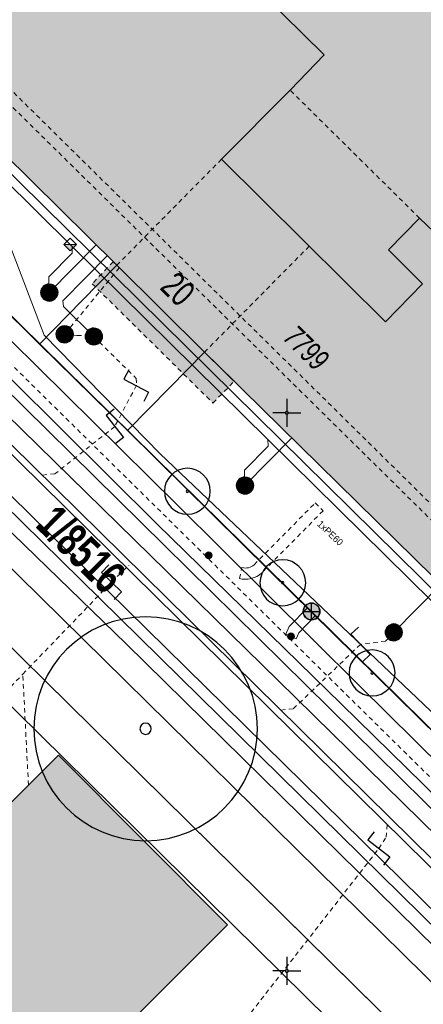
# Model space of a CAD drawing. Header units: metres. Extents: x 2695560 to 2696939, y 1260491 to 1262050.
# Tile 460 of 656: x 2695989 to 2696007, y 1261073 to 1261117. Entities that reach past the tile are written whole.
import ezdxf

# ---------------------------------------------------------------- set-up
doc = ezdxf.new("R2010")
doc.units = ezdxf.units.M
doc.linetypes.add('AUSGEZOGEN', pattern=[0])
doc.linetypes.add('VERDECKT2_S2', pattern=[0.36, 0.2, -0.16])
for name, color, linetype in [('XR$1$AV_Flächen (EO)', 7, 'AUSGEZOGEN'), ('XR$1$AV_Gebäudeflächen (BB)', 7, 'AUSGEZOGEN'), ('XR$1$AV_Gebäudeflächen (EO)', 7, 'AUSGEZOGEN'), ('XR$1$AV_Gebäudeflächen ut.', 7, 'AUSGEZOGEN'), ('XR$1$AV_Grundstück-Nr.', 7, 'AUSGEZOGEN'), ('XR$1$AV_Haus-Nr.', 7, 'AUSGEZOGEN'), ('XR$1$AV_Koordinatennetzpunkte', 7, 'AUSGEZOGEN'), ('XR$1$AV_Linien (BB)', 7, 'AUSGEZOGEN'), ('XR$1$AV_Linien (EO)', 7, 'AUSGEZOGEN'), ('XR$1$AV_Versicherung-Nr.', 7, 'AUSGEZOGEN'), ('XR$1$AW_LK_Schachtdeckel', 24, 'AUSGEZOGEN'), ('XR$1$AW_LK_Zwischenpunkt', 24, 'AUSGEZOGEN'), ('XR$1$EW_LK_Knoten', 1, 'AUSGEZOGEN'), ('XR$1$GR_Baum', 94, 'AUSGEZOGEN'), ('XR$1$Liegenschaftsgrenzen', 7, 'AUSGEZOGEN'), ('XR$1$PFAW', 255, 'AUSGEZOGEN'), ('XR$1$PFEW', 255, 'AUSGEZOGEN'), ('XR$1$RAEW', 8, 'AUSGEZOGEN'), ('XR$1$RP_Abstandslinie', 7, 'AUSGEZOGEN')]:
    doc.layers.add(name, color=color, linetype=linetype)
for name, color, linetype, lineweight in [('XR$2$ABW-Linie-R-genau', 4, 'AUSGEZOGEN', 18), ('XR$2$ABW-Linie-R-ungenau', 4, 'VERDECKT2_S2', 18), ('XR$2$ABW-LinieFlaeche-R-genau', 4, 'AUSGEZOGEN', 18), ('XR$2$ABW-Punkt', 6, 'AUSGEZOGEN', 18), ('XR$2$ELE-Flaeche-oberirdisch', 1, 'AUSGEZOGEN', 18), ('XR$2$ELE-Linie-ungenau', 1, 'VERDECKT2_S2', 18), ('XR$2$ELE-LinieFlaeche-genau', 1, 'AUSGEZOGEN', 18), ('XR$2$ELE-LinieFlaeche-ungenau', 1, 'VERDECKT2_S2', 18), ('XR$2$GAS-Linie-genau', 12, 'AUSGEZOGEN', 18), ('XR$2$KOM-Linie-U-genau', 91, 'AUSGEZOGEN', 18), ('XR$2$WAS-Linie-genau', 5, 'AUSGEZOGEN', 18), ('XR$2$WAS-LinieFlaeche-genau', 5, 'AUSGEZOGEN', 18), ('XR$2$WEI-Text', 59, 'AUSGEZOGEN', 18)]:
    doc.layers.add(name, color=color, linetype=linetype, lineweight=lineweight)
doc.styles.add('ARIAL', font='arial.ttf')
doc.styles.add('TXT', font='txt')

# ---------------------------------------------------------------- blocks, each defined once
blk = doc.blocks.new('COMPLEXOBJECT_658')
at = {"layer": 'XR$1$AV_Linien (BB)', "color": 7, "linetype": 'AUSGEZOGEN', "transparency": 33554687}
blk.add_lwpolyline([(5992.857, 11099.199), (5999.24, 11092.91), (6013.5, 11078.89), (6030.83, 11061.83)], dxfattribs=at)
blk.add_arc((6034.046, 11065.11), 4.593, 225.569, 256.9709, dxfattribs=at)
blk = doc.blocks.new('BAV2041')
at = {"color": 7, "transparency": 33554687}
for p, q in [((0, 0.5), (0, 0.05)), ((-0.05, 0), (-0.5, 0)), ((0.05, 0), (0.5, 0)), ((0, -0.05), (0, -0.5))]:
    blk.add_line(p, q, dxfattribs=at)
blk.add_circle((0, 0), 0.05, dxfattribs=at)
for start, end in [(90, 270), (270, 90)]:
    blk.add_arc((0, 0), 0.05, start, end, dxfattribs=at)
blk = doc.blocks.new('WBGR1')
at = {"color": 94, "transparency": 33554687}
for radius, start, end in [(1, 90, 270), (1, 270, 90), (0.05, 90, 270), (0.05, 270, 90)]:
    blk.add_arc((0, 0), radius, start, end, dxfattribs=at)
blk = doc.blocks.new('BAW2093')
at = {"transparency": 33554687}
blk.add_lwpolyline([(-0.375, -0.5), (0, -0.5), (0, 0.5), (0.375, 0.5)], dxfattribs=at)
blk = doc.blocks.new('BAW2088')
at = {"layer": 'XR$1$PFAW', "transparency": 33554687}
blk.add_hatch(color=253, dxfattribs=at).paths.add_polyline_path([(0.51, 0), (0.5, 0.101), (0.47, 0.197), (0.421, 0.286), (0.355, 0.362), (0.275, 0.424), (0.184, 0.469), (0.086, 0.494), (-0.015, 0.499), (-0.115, 0.484), (-0.21, 0.449), (-0.296, 0.395), (-0.369, 0.326), (-0.427, 0.243), (-0.467, 0.15), (-0.487, 0.051), (-0.487, -0.051), (-0.467, -0.15), (-0.427, -0.243), (-0.369, -0.326), (-0.296, -0.395), (-0.21, -0.449), (-0.115, -0.484), (-0.015, -0.499), (0.086, -0.494), (0.184, -0.469), (0.275, -0.424), (0.355, -0.362), (0.421, -0.286), (0.47, -0.197), (0.5, -0.101)])
at = {"transparency": 33554687}
for start, end in [(91.19481, 268.80519), (268.80519, 91.19481)]:
    blk.add_arc((0.01, 0), 0.5, start, end, dxfattribs=at)
at = {"layer": 'XR$1$PFAW', "transparency": 33554687}
blk.add_circle((0.01, 0), 0.5, dxfattribs=at)
blk = doc.blocks.new('BAW2082')
at = {"layer": 'XR$1$PFAW', "transparency": 33554687}
blk.add_hatch(color=7, dxfattribs=at).paths.add_polyline_path([(0.509, -0.003), (0.499, 0.098), (0.469, 0.194), (0.42, 0.283), (0.354, 0.359), (0.274, 0.421), (0.183, 0.466), (0.085, 0.491), (-0.016, 0.496), (-0.116, 0.481), (-0.211, 0.446), (-0.297, 0.392), (-0.37, 0.323), (-0.428, 0.24), (-0.468, 0.147), (-0.488, 0.047), (-0.488, -0.054), (-0.468, -0.153), (-0.428, -0.246), (-0.37, -0.329), (-0.297, -0.398), (-0.211, -0.452), (-0.116, -0.487), (-0.016, -0.502), (0.085, -0.497), (0.183, -0.472), (0.274, -0.427), (0.354, -0.366), (0.42, -0.289), (0.469, -0.2), (0.499, -0.104)])
at = {"transparency": 33554687}
for start, end in [(91.19481, 268.80519), (268.80519, 91.19481)]:
    blk.add_arc((0.01, 0), 0.5, start, end, dxfattribs=at)
at = {"layer": 'XR$1$PFAW', "transparency": 33554687}
blk.add_circle((0.009, -0.003), 0.5, dxfattribs=at)
blk = doc.blocks.new('BEWLP2549_S')
at = {"layer": 'XR$1$PFEW', "transparency": 33554687}
blk.add_hatch(color=7, dxfattribs=at).paths.add_polyline_path([(0.5, 0), (0.49, 0.101), (0.459, 0.197), (0.41, 0.286), (0.344, 0.362), (0.264, 0.424), (0.174, 0.469), (0.076, 0.494), (-0.025, 0.499), (-0.125, 0.484), (-0.22, 0.449), (-0.306, 0.395), (-0.379, 0.326), (-0.437, 0.243), (-0.477, 0.15), (-0.497, 0.051), (-0.497, -0.051), (-0.477, -0.15), (-0.437, -0.243), (-0.379, -0.326), (-0.306, -0.395), (-0.22, -0.449), (-0.125, -0.484), (-0.025, -0.499), (0.076, -0.494), (0.174, -0.469), (0.264, -0.424), (0.344, -0.362), (0.41, -0.286), (0.459, -0.197), (0.49, -0.101)])
at = {"color": 1, "transparency": 33554687}
for p, q in [((0.354, -0.354), (-0.354, 0.354)), ((-0.354, -0.354), (0.354, 0.354))]:
    blk.add_line(p, q, dxfattribs=at)
for start, end in [(91.38095, 268.61905), (268.61905, 91.38095)]:
    blk.add_arc((0, 0), 0.5, start, end, dxfattribs=at)
at = {"layer": 'XR$1$PFEW', "transparency": 33554687}
blk.add_circle((0, 0), 0.5, dxfattribs=at)
blk = doc.blocks.new('BEW957')
at = {"layer": 'XR$1$RAEW', "transparency": 33554687}
blk.add_hatch(color=1, dxfattribs=at).paths.add_polyline_path([(-0.5, 0), (-0.5, -0.05), (-0.49, -0.1), (-0.48, -0.15), (-0.46, -0.2), (-0.44, -0.24), (-0.41, -0.29), (-0.38, -0.33), (-0.34, -0.36), (-0.31, -0.4), (-0.26, -0.42), (-0.22, -0.45), (-0.17, -0.47), (-0.13, -0.48), (-0.08, -0.49), (-0.03, -0.5), (0.03, -0.5), (0.08, -0.49), (0.13, -0.48), (0.17, -0.47), (0.22, -0.45), (0.26, -0.42), (0.31, -0.4), (0.34, -0.36), (0.38, -0.33), (0.41, -0.29), (0.44, -0.24), (0.46, -0.2), (0.48, -0.15), (0.49, -0.1), (0.5, -0.05), (0.5, 0), (0.5, 0.05), (0.49, 0.1), (0.48, 0.15), (0.46, 0.2), (0.44, 0.24), (0.41, 0.29), (0.38, 0.33), (0.34, 0.36), (0.31, 0.4), (0.26, 0.42), (0.22, 0.45), (0.17, 0.47), (0.13, 0.48), (0.08, 0.49), (0.03, 0.5), (-0.03, 0.5), (-0.08, 0.49), (-0.13, 0.48), (-0.17, 0.47), (-0.22, 0.45), (-0.26, 0.42), (-0.31, 0.4), (-0.34, 0.36), (-0.38, 0.33), (-0.41, 0.29), (-0.44, 0.24), (-0.46, 0.2), (-0.48, 0.15), (-0.49, 0.1), (-0.5, 0.05)])
at = {"color": 1, "transparency": 33554687}
for start, end in [(90, 180), (180, 270), (0, 90), (270, 0)]:
    blk.add_arc((0, 0), 0.5, start, end, dxfattribs=at)
at = {"layer": 'XR$1$RAEW', "color": 1, "transparency": 33554687}
blk.add_circle((0, 0), 0.5, dxfattribs=at)
blk = doc.blocks.new('ABW-SCHLAMMSAMMLER_RUND')
at = {"layer": 'XR$2$ABW-Punkt', "linetype": 'AUSGEZOGEN', "lineweight": 13, "transparency": 33554687}
for p, q in [((-70, 75, 2500), (70, 75, 2500)), ((-70, -75, 2500), (70, -75, 2500))]:
    blk.add_line(p, q, dxfattribs=at)
blk.add_polyline3d([(90, 0, 2500), (0, 0, 2500), (-90, 0, 2500)], dxfattribs=at)
at = {"layer": 'XR$2$ABW-Punkt', "linetype": 'AUSGEZOGEN', "lineweight": 25, "transparency": 33554687}
for points in [[(-147, 29, 2500), (0, 0, 2500), (-150, 0, 2500)], [(-147, 29), (0, 0), (-150, 0)], [(-147, 29, 2500), (-147, 29), (-150, 0), (-150, 0, 2500)], [(-150, 0, 2500), (0, 0, 2500), (-147, -29, 2500)], [(-150, 0), (0, 0), (-147, -29)], [(-139, 57, 2500), (0, 0, 2500), (-147, 29, 2500)], [(-139, 57), (0, 0), (-147, 29)], [(-139, 57, 2500), (-139, 57), (-147, 29), (-147, 29, 2500)], [(-147, -29, 2500), (0, 0, 2500), (-139, -57, 2500)], [(-147, -29), (0, 0), (-139, -57)], [(-125, 83, 2500), (0, 0, 2500), (-139, 57, 2500)], [(-125, 83), (0, 0), (-139, 57)], [(-125, 83, 2500), (-125, 83), (-139, 57), (-139, 57, 2500)], [(-139, -57, 2500), (0, 0, 2500), (-125, -83, 2500)], [(-139, -57), (0, 0), (-125, -83)], [(-106, 106, 2500), (0, 0, 2500), (-125, 83, 2500)], [(-106, 106), (0, 0), (-125, 83)], [(-106, 106, 2500), (-106, 106), (-125, 83), (-125, 83, 2500)], [(-125, -83, 2500), (0, 0, 2500), (-106, -106, 2500)], [(-125, -83), (0, 0), (-106, -106)], [(-83, 125, 2500), (0, 0, 2500), (-106, 106, 2500)], [(-83, 125), (0, 0), (-106, 106)], [(-83, 125, 2500), (-83, 125), (-106, 106), (-106, 106, 2500)], [(-106, -106, 2500), (0, 0, 2500), (-83, -125, 2500)], [(-106, -106), (0, 0), (-83, -125)], [(-57, 139, 2500), (0, 0, 2500), (-83, 125, 2500)], [(-57, 139), (0, 0), (-83, 125)], [(-57, 139, 2500), (-57, 139), (-83, 125), (-83, 125, 2500)], [(-83, -125, 2500), (0, 0, 2500), (-57, -139, 2500)], [(-83, -125), (0, 0), (-57, -139)], [(-29, 147, 2500), (0, 0, 2500), (-57, 139, 2500)], [(-29, 147), (0, 0), (-57, 139)], [(-29, 147, 2500), (-29, 147), (-57, 139), (-57, 139, 2500)], [(-57, -139, 2500), (0, 0, 2500), (-29, -147, 2500)], [(-57, -139), (0, 0), (-29, -147)], [(0, 150, 2500), (0, 0, 2500), (-29, 147, 2500)], [(0, 150), (0, 0), (-29, 147)], [(0, 150, 2500), (0, 150), (-29, 147), (-29, 147, 2500)], [(-29, -147, 2500), (0, 0, 2500), (0, -150, 2500)], [(-29, -147), (0, 0), (0, -150)], [(29, 147, 2500), (0, 0, 2500), (0, 150, 2500)], [(29, 147), (0, 0), (0, 150)], [(29, 147, 2500), (29, 147), (0, 150), (0, 150, 2500)], [(57, 139, 2500), (0, 0, 2500), (29, 147, 2500)], [(57, 139), (0, 0), (29, 147)], [(83, 125, 2500), (0, 0, 2500), (57, 139, 2500)], [(83, 125), (0, 0), (57, 139)], [(106, 106, 2500), (0, 0, 2500), (83, 125, 2500)], [(106, 106), (0, 0), (83, 125)], [(125, 83, 2500), (0, 0, 2500), (106, 106, 2500)], [(125, 83), (0, 0), (106, 106)], [(139, 57, 2500), (0, 0, 2500), (125, 83, 2500)], [(139, 57), (0, 0), (125, 83)], [(147, 29, 2500), (0, 0, 2500), (139, 57, 2500)], [(147, 29), (0, 0), (139, 57)], [(150, 0, 2500), (0, 0, 2500), (147, 29, 2500)], [(150, 0), (0, 0), (147, 29)], [(0, -150, 2500), (0, 0, 2500), (29, -147, 2500)], [(29, -147, 2500), (0, 0, 2500), (57, -139, 2500)], [(57, -139, 2500), (0, 0, 2500), (83, -125, 2500)], [(83, -125, 2500), (0, 0, 2500), (106, -106, 2500)], [(106, -106, 2500), (0, 0, 2500), (125, -83, 2500)], [(125, -83, 2500), (0, 0, 2500), (139, -57, 2500)], [(139, -57, 2500), (0, 0, 2500), (147, -29, 2500)], [(147, -29, 2500), (0, 0, 2500), (150, 0, 2500)], [(0, -150), (0, 0), (29, -147)], [(29, -147), (0, 0), (57, -139)], [(57, -139), (0, 0), (83, -125)], [(83, -125), (0, 0), (106, -106)], [(106, -106), (0, 0), (125, -83)], [(125, -83), (0, 0), (139, -57)], [(139, -57), (0, 0), (147, -29)], [(147, -29), (0, 0), (150, 0)], [(57, 139, 2500), (57, 139), (29, 147), (29, 147, 2500)], [(83, 125, 2500), (83, 125), (57, 139), (57, 139, 2500)], [(106, 106, 2500), (106, 106), (83, 125), (83, 125, 2500)], [(125, 83, 2500), (125, 83), (106, 106), (106, 106, 2500)], [(139, 57, 2500), (139, 57), (125, 83), (125, 83, 2500)], [(147, 29, 2500), (147, 29), (139, 57), (139, 57, 2500)], [(150, 0, 2500), (150, 0), (147, 29), (147, 29, 2500)], [(-150, 0, 2500), (-150, 0), (-147, -29), (-147, -29, 2500)], [(-147, -29, 2500), (-147, -29), (-139, -57), (-139, -57, 2500)], [(-139, -57, 2500), (-139, -57), (-125, -83), (-125, -83, 2500)], [(-125, -83, 2500), (-125, -83), (-106, -106), (-106, -106, 2500)], [(-106, -106, 2500), (-106, -106), (-83, -125), (-83, -125, 2500)], [(-83, -125, 2500), (-83, -125), (-57, -139), (-57, -139, 2500)], [(-57, -139, 2500), (-57, -139), (-29, -147), (-29, -147, 2500)], [(-29, -147, 2500), (-29, -147), (0, -150), (0, -150, 2500)], [(0, -150, 2500), (0, -150), (29, -147), (29, -147, 2500)], [(29, -147, 2500), (29, -147), (57, -139), (57, -139, 2500)], [(57, -139, 2500), (57, -139), (83, -125), (83, -125, 2500)], [(83, -125, 2500), (83, -125), (106, -106), (106, -106, 2500)], [(106, -106, 2500), (106, -106), (125, -83), (125, -83, 2500)], [(125, -83, 2500), (125, -83), (139, -57), (139, -57, 2500)], [(139, -57, 2500), (139, -57), (147, -29), (147, -29, 2500)], [(147, -29, 2500), (147, -29), (150, 0), (150, 0, 2500)]]:
    blk.add_3dface(points, dxfattribs=at)
blk = doc.blocks.new('ABW-NORMSCHACHT_WEITERE')
at = {"layer": 'XR$2$ABW-Punkt', "linetype": 'AUSGEZOGEN', "lineweight": 25, "transparency": 33554687}
for points in [[(-196, 39, 2500), (0, 0, 2500), (-200, 0, 2500)], [(-196, 39), (0, 0), (-200, 0)], [(-196, 39, 2500), (-196, 39), (-200, 0), (-200, 0, 2500)], [(-200, 0, 2500), (0, 0, 2500), (-196, -39, 2500)], [(-200, 0), (0, 0), (-196, -39)], [(-185, 77, 2500), (0, 0, 2500), (-196, 39, 2500)], [(-185, 77), (0, 0), (-196, 39)], [(-185, 77, 2500), (-185, 77), (-196, 39), (-196, 39, 2500)], [(-196, -39, 2500), (0, 0, 2500), (-185, -77, 2500)], [(-196, -39), (0, 0), (-185, -77)], [(-166, 111, 2500), (0, 0, 2500), (-185, 77, 2500)], [(-166, 111), (0, 0), (-185, 77)], [(-166, 111, 2500), (-166, 111), (-185, 77), (-185, 77, 2500)], [(-185, -77, 2500), (0, 0, 2500), (-166, -111, 2500)], [(-185, -77), (0, 0), (-166, -111)], [(-141, 141, 2500), (0, 0, 2500), (-166, 111, 2500)], [(-141, 141), (0, 0), (-166, 111)], [(-141, 141, 2500), (-141, 141), (-166, 111), (-166, 111, 2500)], [(-166, -111, 2500), (0, 0, 2500), (-141, -141, 2500)], [(-166, -111), (0, 0), (-141, -141)], [(-111, 166, 2500), (0, 0, 2500), (-141, 141, 2500)], [(-111, 166), (0, 0), (-141, 141)], [(-111, 166, 2500), (-111, 166), (-141, 141), (-141, 141, 2500)], [(-141, -141, 2500), (0, 0, 2500), (-111, -166, 2500)], [(-141, -141), (0, 0), (-111, -166)], [(-77, 185, 2500), (0, 0, 2500), (-111, 166, 2500)], [(-77, 185), (0, 0), (-111, 166)], [(-77, 185, 2500), (-77, 185), (-111, 166), (-111, 166, 2500)], [(-111, -166, 2500), (0, 0, 2500), (-77, -185, 2500)], [(-111, -166), (0, 0), (-77, -185)], [(-39, 196, 2500), (0, 0, 2500), (-77, 185, 2500)], [(-39, 196), (0, 0), (-77, 185)], [(-39, 196, 2500), (-39, 196), (-77, 185), (-77, 185, 2500)], [(-77, -185, 2500), (0, 0, 2500), (-39, -196, 2500)], [(-77, -185), (0, 0), (-39, -196)], [(0, 200, 2500), (0, 0, 2500), (-39, 196, 2500)], [(0, 200), (0, 0), (-39, 196)], [(0, 200, 2500), (0, 200), (-39, 196), (-39, 196, 2500)], [(-39, -196, 2500), (0, 0, 2500), (0, -200, 2500)], [(-39, -196), (0, 0), (0, -200)], [(39, 196, 2500), (0, 0, 2500), (0, 200, 2500)], [(39, 196), (0, 0), (0, 200)], [(39, 196, 2500), (39, 196), (0, 200), (0, 200, 2500)], [(77, 185, 2500), (0, 0, 2500), (39, 196, 2500)], [(77, 185), (0, 0), (39, 196)], [(111, 166, 2500), (0, 0, 2500), (77, 185, 2500)], [(111, 166), (0, 0), (77, 185)], [(141, 141, 2500), (0, 0, 2500), (111, 166, 2500)], [(141, 141), (0, 0), (111, 166)], [(166, 111, 2500), (0, 0, 2500), (141, 141, 2500)], [(166, 111), (0, 0), (141, 141)], [(185, 77, 2500), (0, 0, 2500), (166, 111, 2500)], [(185, 77), (0, 0), (166, 111)], [(196, 39, 2500), (0, 0, 2500), (185, 77, 2500)], [(196, 39), (0, 0), (185, 77)], [(200, 0, 2500), (0, 0, 2500), (196, 39, 2500)], [(200, 0), (0, 0), (196, 39)], [(0, -200, 2500), (0, 0, 2500), (39, -196, 2500)], [(39, -196, 2500), (0, 0, 2500), (77, -185, 2500)], [(77, -185, 2500), (0, 0, 2500), (111, -166, 2500)], [(111, -166, 2500), (0, 0, 2500), (141, -141, 2500)], [(141, -141, 2500), (0, 0, 2500), (166, -111, 2500)], [(166, -111, 2500), (0, 0, 2500), (185, -77, 2500)], [(185, -77, 2500), (0, 0, 2500), (196, -39, 2500)], [(196, -39, 2500), (0, 0, 2500), (200, 0, 2500)], [(0, -200), (0, 0), (39, -196)], [(39, -196), (0, 0), (77, -185)], [(77, -185), (0, 0), (111, -166)], [(111, -166), (0, 0), (141, -141)], [(141, -141), (0, 0), (166, -111)], [(166, -111), (0, 0), (185, -77)], [(185, -77), (0, 0), (196, -39)], [(196, -39), (0, 0), (200, 0)], [(77, 185, 2500), (77, 185), (39, 196), (39, 196, 2500)], [(111, 166, 2500), (111, 166), (77, 185), (77, 185, 2500)], [(141, 141, 2500), (141, 141), (111, 166), (111, 166, 2500)], [(166, 111, 2500), (166, 111), (141, 141), (141, 141, 2500)], [(185, 77, 2500), (185, 77), (166, 111), (166, 111, 2500)], [(196, 39, 2500), (196, 39), (185, 77), (185, 77, 2500)], [(200, 0, 2500), (200, 0), (196, 39), (196, 39, 2500)], [(-200, 0, 2500), (-200, 0), (-196, -39), (-196, -39, 2500)], [(-196, -39, 2500), (-196, -39), (-185, -77), (-185, -77, 2500)], [(-185, -77, 2500), (-185, -77), (-166, -111), (-166, -111, 2500)], [(-166, -111, 2500), (-166, -111), (-141, -141), (-141, -141, 2500)], [(-141, -141, 2500), (-141, -141), (-111, -166), (-111, -166, 2500)], [(-111, -166, 2500), (-111, -166), (-77, -185), (-77, -185, 2500)], [(-77, -185, 2500), (-77, -185), (-39, -196), (-39, -196, 2500)], [(-39, -196, 2500), (-39, -196), (0, -200), (0, -200, 2500)], [(0, -200, 2500), (0, -200), (39, -196), (39, -196, 2500)], [(39, -196, 2500), (39, -196), (77, -185), (77, -185, 2500)], [(77, -185, 2500), (77, -185), (111, -166), (111, -166, 2500)], [(111, -166, 2500), (111, -166), (141, -141), (141, -141, 2500)], [(141, -141, 2500), (141, -141), (166, -111), (166, -111, 2500)], [(166, -111, 2500), (166, -111), (185, -77), (185, -77, 2500)], [(185, -77, 2500), (185, -77), (196, -39), (196, -39, 2500)], [(196, -39, 2500), (196, -39), (200, 0), (200, 0, 2500)]]:
    blk.add_3dface(points, dxfattribs=at)
blk = doc.blocks.new('ABW-DECKEL')
at = {"layer": 'XR$2$ABW-Punkt', "linetype": 'AUSGEZOGEN', "lineweight": 25, "transparency": 33554687}
for points in [[(-343, 68, 2500), (0, 0, 2500), (-350, 0, 2500)], [(-343, 68), (0, 0), (-350, 0)], [(-343, 68, 2500), (-343, 68), (-350, 0), (-350, 0, 2500)], [(-350, 0, 2500), (0, 0, 2500), (-343, -68, 2500)], [(-350, 0), (0, 0), (-343, -68)], [(-323, 134, 2500), (0, 0, 2500), (-343, 68, 2500)], [(-323, 134), (0, 0), (-343, 68)], [(-323, 134, 2500), (-323, 134), (-343, 68), (-343, 68, 2500)], [(-343, -68, 2500), (0, 0, 2500), (-323, -134, 2500)], [(-343, -68), (0, 0), (-323, -134)], [(-291, 194, 2500), (0, 0, 2500), (-323, 134, 2500)], [(-291, 194), (0, 0), (-323, 134)], [(-291, 194, 2500), (-291, 194), (-323, 134), (-323, 134, 2500)], [(-323, -134, 2500), (0, 0, 2500), (-291, -194, 2500)], [(-323, -134), (0, 0), (-291, -194)], [(-247, 247, 2500), (0, 0, 2500), (-291, 194, 2500)], [(-247, 247), (0, 0), (-291, 194)], [(-247, 247, 2500), (-247, 247), (-291, 194), (-291, 194, 2500)], [(-291, -194, 2500), (0, 0, 2500), (-247, -247, 2500)], [(-291, -194), (0, 0), (-247, -247)], [(-194, 291, 2500), (0, 0, 2500), (-247, 247, 2500)], [(-194, 291), (0, 0), (-247, 247)], [(-194, 291, 2500), (-194, 291), (-247, 247), (-247, 247, 2500)], [(-247, -247, 2500), (0, 0, 2500), (-194, -291, 2500)], [(-247, -247), (0, 0), (-194, -291)], [(-134, 323, 2500), (0, 0, 2500), (-194, 291, 2500)], [(-134, 323), (0, 0), (-194, 291)], [(-134, 323, 2500), (-134, 323), (-194, 291), (-194, 291, 2500)], [(-194, -291, 2500), (0, 0, 2500), (-134, -323, 2500)], [(-194, -291), (0, 0), (-134, -323)], [(-68, 343, 2500), (0, 0, 2500), (-134, 323, 2500)], [(-68, 343), (0, 0), (-134, 323)], [(-68, 343, 2500), (-68, 343), (-134, 323), (-134, 323, 2500)], [(-134, -323, 2500), (0, 0, 2500), (-68, -343, 2500)], [(-134, -323), (0, 0), (-68, -343)], [(0, 350, 2500), (0, 0, 2500), (-68, 343, 2500)], [(0, 350), (0, 0), (-68, 343)], [(0, 350, 2500), (0, 350), (-68, 343), (-68, 343, 2500)], [(-68, -343, 2500), (0, 0, 2500), (0, -350, 2500)], [(-68, -343), (0, 0), (0, -350)], [(68, 343, 2500), (0, 0, 2500), (0, 350, 2500)], [(68, 343), (0, 0), (0, 350)], [(68, 343, 2500), (68, 343), (0, 350), (0, 350, 2500)], [(134, 323, 2500), (0, 0, 2500), (68, 343, 2500)], [(134, 323), (0, 0), (68, 343)], [(194, 291, 2500), (0, 0, 2500), (134, 323, 2500)], [(194, 291), (0, 0), (134, 323)], [(247, 247, 2500), (0, 0, 2500), (194, 291, 2500)], [(247, 247), (0, 0), (194, 291)], [(291, 194, 2500), (0, 0, 2500), (247, 247, 2500)], [(291, 194), (0, 0), (247, 247)], [(323, 134, 2500), (0, 0, 2500), (291, 194, 2500)], [(323, 134), (0, 0), (291, 194)], [(343, 68, 2500), (0, 0, 2500), (323, 134, 2500)], [(343, 68), (0, 0), (323, 134)], [(350, 0, 2500), (0, 0, 2500), (343, 68, 2500)], [(350, 0), (0, 0), (343, 68)], [(0, -350, 2500), (0, 0, 2500), (68, -343, 2500)], [(68, -343, 2500), (0, 0, 2500), (134, -323, 2500)], [(134, -323, 2500), (0, 0, 2500), (194, -291, 2500)], [(194, -291, 2500), (0, 0, 2500), (247, -247, 2500)], [(247, -247, 2500), (0, 0, 2500), (291, -194, 2500)], [(291, -194, 2500), (0, 0, 2500), (323, -134, 2500)], [(323, -134, 2500), (0, 0, 2500), (343, -68, 2500)], [(343, -68, 2500), (0, 0, 2500), (350, 0, 2500)], [(0, -350), (0, 0), (68, -343)], [(68, -343), (0, 0), (134, -323)], [(134, -323), (0, 0), (194, -291)], [(194, -291), (0, 0), (247, -247)], [(247, -247), (0, 0), (291, -194)], [(291, -194), (0, 0), (323, -134)], [(323, -134), (0, 0), (343, -68)], [(343, -68), (0, 0), (350, 0)], [(134, 323, 2500), (134, 323), (68, 343), (68, 343, 2500)], [(194, 291, 2500), (194, 291), (134, 323), (134, 323, 2500)], [(247, 247, 2500), (247, 247), (194, 291), (194, 291, 2500)], [(291, 194, 2500), (291, 194), (247, 247), (247, 247, 2500)], [(323, 134, 2500), (323, 134), (291, 194), (291, 194, 2500)], [(343, 68, 2500), (343, 68), (323, 134), (323, 134, 2500)], [(350, 0, 2500), (350, 0), (343, 68), (343, 68, 2500)], [(-350, 0, 2500), (-350, 0), (-343, -68), (-343, -68, 2500)], [(-343, -68, 2500), (-343, -68), (-323, -134), (-323, -134, 2500)], [(-323, -134, 2500), (-323, -134), (-291, -194), (-291, -194, 2500)], [(-291, -194, 2500), (-291, -194), (-247, -247), (-247, -247, 2500)], [(-247, -247, 2500), (-247, -247), (-194, -291), (-194, -291, 2500)], [(-194, -291, 2500), (-194, -291), (-134, -323), (-134, -323, 2500)], [(-134, -323, 2500), (-134, -323), (-68, -343), (-68, -343, 2500)], [(-68, -343, 2500), (-68, -343), (0, -350), (0, -350, 2500)], [(0, -350, 2500), (0, -350), (68, -343), (68, -343, 2500)], [(68, -343, 2500), (68, -343), (134, -323), (134, -323, 2500)], [(134, -323, 2500), (134, -323), (194, -291), (194, -291, 2500)], [(194, -291, 2500), (194, -291), (247, -247), (247, -247, 2500)], [(247, -247, 2500), (247, -247), (291, -194), (291, -194, 2500)], [(291, -194, 2500), (291, -194), (323, -134), (323, -134, 2500)], [(323, -134, 2500), (323, -134), (343, -68), (343, -68, 2500)], [(343, -68, 2500), (343, -68), (350, 0), (350, 0, 2500)]]:
    blk.add_3dface(points, dxfattribs=at)
blk = doc.blocks.new('ABW-VERSICKERUNGSANLAGE')
at = {"layer": 'XR$2$ABW-Punkt', "linetype": 'AUSGEZOGEN', "transparency": 33554687}
blk.add_hatch(color=4, dxfattribs=at).paths.add_polyline_path([(0, -283), (283, 0), (-283, 0)])
at = {"layer": 'XR$2$ABW-Punkt', "color": 4, "linetype": 'AUSGEZOGEN', "lineweight": 25, "transparency": 33554687}
blk.add_polyline3d([(283, 0, 2500), (0, 283, 2500), (-283, 0, 2500)], dxfattribs=at)
at = {"layer": 'XR$2$ABW-Punkt', "color": 4, "linetype": 'AUSGEZOGEN', "lineweight": 13, "transparency": 33554687}
blk.add_3dface([(-283, 0, 2500), (0, 0, 2500), (283, 0, 2500), (0, -283, 2500)], dxfattribs=at)

msp = doc.modelspace()

# ---------------------------------------------------------------- hatches: boundary and pattern name
at = {"layer": 'XR$1$AV_Gebäudeflächen (BB)', "true_color": 0xd2d2d2, "transparency": 33554687}
for points in [[(2696002.64, 1261115.842), (2695992.437, 1261125.884), (2695991.686, 1261125.13), (2695989.401, 1261127.381), (2695981.624, 1261119.476), (2695983.906, 1261117.218), (2695983.153, 1261116.465), (2695993.347, 1261106.416), (2695997.283, 1261102.53), (2696010.964, 1261089.084), (2696011.705, 1261089.822), (2696013.974, 1261087.581), (2696021.77, 1261095.507), (2696019.487, 1261097.744), (2696020.232, 1261098.523), (2696010.038, 1261108.556), (2696008.52, 1261107.008), (2696006.926, 1261108.525), (2696005.524, 1261107.106), (2696007.055, 1261105.582), (2696005.403, 1261103.882), (2695998.039, 1261111.164), (2696001.121, 1261114.258)], [(2695973.487, 1261067.261), (2695981.079, 1261059.658), (2695998.317, 1261076.869), (2695990.73, 1261084.477)]]:
    msp.add_hatch(color=254, dxfattribs=at).paths.add_polyline_path(points)
at = {"layer": 'XR$1$AV_Gebäudeflächen (EO)', "true_color": 0xebebeb, "transparency": 33554687}
for points in [[(2695998.039, 1261111.164), (2696005.403, 1261103.882), (2696007.055, 1261105.582), (2696005.524, 1261107.106), (2696006.926, 1261108.525), (2696001.121, 1261114.258)], [(2695993.183, 1261106.578), (2695992.247, 1261105.591), (2695997.66, 1261100.247), (2695998.616, 1261101.22), (2695997.283, 1261102.53), (2695993.347, 1261106.416)]]:
    msp.add_hatch(color=7, dxfattribs=at).paths.add_polyline_path(points)
at = {"layer": 'XR$1$AV_Gebäudeflächen ut.', "true_color": 0xf5f5f5, "transparency": 33554687}
msp.add_hatch(color=7, dxfattribs=at).paths.add_polyline_path([(2695945.36, 1261172.04), (2695949.805, 1261167.664), (2695949.154, 1261167.003), (2695951.305, 1261164.916), (2695952.03, 1261165.637), (2695962.224, 1261155.611), (2695960.72, 1261154.037), (2695957.625, 1261150.948), (2695965.009, 1261143.664), (2695966.661, 1261145.35), (2695965.139, 1261146.883), (2695966.538, 1261148.308), (2695968.109, 1261146.764), (2695969.632, 1261148.323), (2695979.826, 1261138.296), (2695979.097, 1261137.541), (2695981.372, 1261135.274), (2695973.587, 1261127.388), (2695971.303, 1261129.627), (2695970.713, 1261129.026), (2695977.019, 1261122.821), (2695983.31, 1261116.622), (2695983.906, 1261117.218), (2695981.624, 1261119.476), (2695989.401, 1261127.381), (2695991.686, 1261125.13), (2695992.437, 1261125.884), (2696002.64, 1261115.842), (2696001.121, 1261114.258), (2695998.039, 1261111.164), (2696005.403, 1261103.882), (2696007.055, 1261105.582), (2696005.524, 1261107.106), (2696006.926, 1261108.525), (2696008.52, 1261107.008), (2696010.038, 1261108.556), (2696020.232, 1261098.523), (2696019.487, 1261097.744), (2696021.614, 1261095.66), (2696024.433, 1261098.537), (2696025.878, 1261100.002), (2696026.726, 1261100.833), (2696024.415, 1261103.144), (2695991.223, 1261135.774), (2695952.203, 1261174.18), (2695952.009, 1261174.37), (2695951.809, 1261174.553), (2695951.602, 1261174.73), (2695951.39, 1261174.899), (2695951.172, 1261175.061), (2695950.948, 1261175.216), (2695950.72, 1261175.362), (2695950.486, 1261175.501), (2695950.248, 1261175.632), (2695950.006, 1261175.754), (2695949.759, 1261175.869), (2695949.509, 1261175.974), (2695949.256, 1261176.071), (2695948.999, 1261176.16), (2695948.739, 1261176.239), (2695948.477, 1261176.31), (2695948.212, 1261176.372), (2695947.946, 1261176.425), (2695947.678, 1261176.468), (2695947.408, 1261176.502), (2695947.138, 1261176.528), (2695946.867, 1261176.543), (2695946.595, 1261176.55), (2695946.324, 1261176.547), (2695946.052, 1261176.536), (2695945.781, 1261176.514), (2695945.512, 1261176.484), (2695945.243, 1261176.444), (2695944.976, 1261176.396), (2695944.71, 1261176.338), (2695944.447, 1261176.271), (2695945.476, 1261172.087)])

# ---------------------------------------------------------------- linework, layer by layer
at = {"layer": 'XR$1$AV_Flächen (EO)', "color": 7, "linetype": 'AUSGEZOGEN', "transparency": 33554687}
msp.add_line((2696001.121, 1261114.258), (2695998.039, 1261111.164), dxfattribs=at)
at = {"layer": 'XR$1$AV_Flächen (EO)', "color": 7, "linetype": 'VERDECKT2_S2', "transparency": 33554687}
msp.add_line((2696006.926, 1261108.525), (2696001.121, 1261114.258), dxfattribs=at)
at = {"layer": 'XR$1$AV_Flächen (EO)', "color": 7, "linetype": 'AUSGEZOGEN', "transparency": 33554687}
for points in [[(2695983.31, 1261116.622), (2695983.906, 1261117.218), (2695981.624, 1261119.476), (2695989.401, 1261127.381), (2695991.686, 1261125.13), (2695992.437, 1261125.884), (2696002.64, 1261115.842), (2696001.121, 1261114.258), (2695998.039, 1261111.164), (2696005.403, 1261103.882), (2696007.055, 1261105.582), (2696005.524, 1261107.106), (2696006.926, 1261108.525), (2696008.52, 1261107.008), (2696010.038, 1261108.556), (2696020.232, 1261098.523), (2696019.487, 1261097.744), (2696021.614, 1261095.66)], [(2695998.039, 1261111.164), (2696005.403, 1261103.882), (2696007.055, 1261105.582), (2696005.524, 1261107.106), (2696006.926, 1261108.525)], [(2695998.616, 1261101.22), (2695997.283, 1261102.53), (2695993.347, 1261106.416), (2695993.183, 1261106.578)]]:
    msp.add_lwpolyline(points, dxfattribs=at)
at = {"layer": 'XR$1$AV_Flächen (EO)', "color": 7, "linetype": 'VERDECKT2_S2', "transparency": 33554687}
msp.add_lwpolyline([(2695993.183, 1261106.578), (2695992.247, 1261105.591), (2695997.66, 1261100.247), (2695998.616, 1261101.22)], dxfattribs=at)
at = {"layer": 'XR$1$AV_Linien (BB)', "color": 7, "linetype": 'AUSGEZOGEN', "transparency": 33554687}
for p, q in [((2695993.347, 1261106.416), (2695997.283, 1261102.53)), ((2695989.889, 1261102.889), (2695993.827, 1261099.009)), ((2695982.62, 1261098.73), (2696027.239, 1261054.861)), ((2696005.034, 1261073.125), (2695986.843, 1261091.038))]:
    msp.add_line(p, q, dxfattribs=at)
for points in [[(2695912.345, 1261175.718), (2695926.4, 1261161.876), (2695940.15, 1261148.326), (2695941.253, 1261147.243), (2695955.207, 1261133.505), (2695970.589, 1261118.364), (2695983.966, 1261105.191), (2695997.573, 1261091.812), (2696011.38, 1261078.224), (2696025.663, 1261064.169), (2696031.79, 1261058.157), (2696031.913, 1261058.03)], [(2695953.42, 1261138.803), (2695957.44, 1261134.86), (2695971.7, 1261120.8), (2695985.94, 1261106.78), (2695989.889, 1261102.889)], [(2696002.64, 1261115.842), (2695992.437, 1261125.884), (2695991.686, 1261125.13), (2695989.401, 1261127.381), (2695981.624, 1261119.476), (2695983.906, 1261117.218), (2695983.153, 1261116.465), (2695993.347, 1261106.416)], [(2695997.283, 1261102.53), (2696010.964, 1261089.084), (2696011.705, 1261089.822), (2696013.974, 1261087.581), (2696021.77, 1261095.507), (2696019.487, 1261097.744), (2696020.232, 1261098.523), (2696010.038, 1261108.556), (2696008.52, 1261107.008), (2696006.926, 1261108.525), (2696005.524, 1261107.106), (2696007.055, 1261105.582), (2696005.403, 1261103.882), (2695998.039, 1261111.164), (2696001.121, 1261114.258), (2696002.64, 1261115.842)], [(2695993.347, 1261106.416), (2695991.78, 1261104.825), (2695989.889, 1261102.889)], [(2695997.283, 1261102.53), (2695995.728, 1261100.937), (2695993.827, 1261099.009)], [(2695973.487, 1261067.261), (2695990.73, 1261084.477), (2695998.317, 1261076.869), (2695981.079, 1261059.658)]]:
    msp.add_lwpolyline(points, dxfattribs=at)
at = {"layer": 'XR$1$AV_Linien (EO)', "color": 7, "linetype": 'VERDECKT2_S2', "transparency": 33554687}
for p, q in [((2695993.347, 1261106.416), (2695998.039, 1261111.164)), ((2696001.976, 1261107.271), (2695997.283, 1261102.53))]:
    msp.add_line(p, q, dxfattribs=at)
at = {"layer": 'XR$1$Liegenschaftsgrenzen', "color": 7, "linetype": 'AUSGEZOGEN', "transparency": 33554687}
msp.add_line((2695971.7, 1261120.8), (2696014.47, 1261078.7), dxfattribs=at)
msp.add_lwpolyline([(2695980.85, 1261096.94), (2695981.57, 1261096.23), (2696025.39, 1261053.08), (2696025.33, 1261050.34)], dxfattribs=at)
at = {"layer": 'XR$1$RP_Abstandslinie', "color": 7, "linetype": 'AUSGEZOGEN', "transparency": 33554687}
for points in [[(2695917.37, 1261180.67), (2695957.98, 1261140.67), (2695996.46, 1261102.78), (2696034.4, 1261065.41)], [(2696023.31, 1261052.48), (2695984.53, 1261090.67), (2695946.06, 1261128.56), (2695905.1, 1261168.89)]]:
    msp.add_lwpolyline(points, dxfattribs=at)
at = {"layer": 'XR$2$ABW-Linie-R-genau', "linetype": 'AUSGEZOGEN', "transparency": 33554687}
for p, q in [((2695992.424, 1261107.331), (2695990.314, 1261105.193)), ((2696001.199, 1261098.695), (2695999.094, 1261096.548)), ((2696007.872, 1261092.118), (2696005.759, 1261089.971))]:
    msp.add_line(p, q, dxfattribs=at)
for points in [[(2696008.873, 1261089.991), (2696008.547, 1261090.31), (2696000.127, 1261098.609), (2695991.352, 1261107.257), (2695983.434, 1261115.06), (2695976.28, 1261122.11)], [(2695990.322, 1261105.193), (2695990.306, 1261105.895), (2695991.354, 1261106.958), (2695991.352, 1261107.257)], [(2695992.925, 1261106.849), (2695990.932, 1261104.826), (2695990.951, 1261104.568), (2695992.314, 1261103.229)], [(2695999.092, 1261096.546), (2695999.081, 1261097.247), (2696000.129, 1261098.31), (2696000.127, 1261098.609)]]:
    msp.add_lwpolyline(points, dxfattribs=at)
at = {"layer": 'XR$2$ABW-Linie-R-ungenau', "linetype": 'VERDECKT2_S2', "transparency": 33554687}
for p, q in [((2695993.457, 1261106.303), (2695991.003, 1261103.32)), ((2695993.108, 1261092.221), (2695993.887, 1261092.982)), ((2695989.135, 1261088.103), (2695993.108, 1261092.221)), ((2695989.385, 1261083.145), (2695989.135, 1261088.103)), ((2695998.706, 1261072.099), (2696005.096, 1261080.293))]:
    msp.add_line(p, q, dxfattribs=at)
for points in [[(2695991.002, 1261103.322), (2695991.56, 1261103.278), (2695992.318, 1261103.226)], [(2695992.314, 1261103.229), (2695994.219, 1261101.348), (2695994.228, 1261101.04)], [(2695994.228, 1261101.04), (2695993.255, 1261099.191), (2695990.571, 1261097.072), (2695989.999, 1261097.019)], [(2696005.755, 1261089.974), (2696005.402, 1261089.585), (2696004.272, 1261089.435), (2696001.261, 1261086.551), (2696000.695, 1261086.493)], [(2695986.042, 1261084.897), (2695987.093, 1261085.987), (2695989.135, 1261088.103)], [(2696005.096, 1261080.293), (2696005.424, 1261080.801), (2696005.476, 1261081.366)]]:
    msp.add_lwpolyline(points, dxfattribs=at)
at = {"layer": 'XR$2$ABW-LinieFlaeche-R-genau', "linetype": 'AUSGEZOGEN', "transparency": 33554687}
msp.add_lwpolyline([(2696011.323, 1261075.612), (2695960.483, 1261125.647), (2695960.693, 1261125.861), (2696011.533, 1261075.826), (2696011.323, 1261075.612)], close=True, dxfattribs=at)
at = {"layer": 'XR$2$ELE-Flaeche-oberirdisch', "transparency": 33554687}
msp.add_lwpolyline([(2695969.292, 1261120.195), (2695977.982, 1261111.698), (2695986.473, 1261103.415), (2695995.154, 1261094.825), (2696003.412, 1261086.772), (2696012.236, 1261078.133), (2696020.517, 1261069.979), (2696029.078, 1261061.483), (2696031.838, 1261058.586), (2696032.054, 1261058.812), (2696032.276, 1261059.044), (2696032.576, 1261059.358), (2696032.714, 1261059.502), (2696032.714, 1261059.502), (2696029.876, 1261062.294), (2696021.281, 1261070.754), (2696013.007, 1261078.915), (2696004.214, 1261087.588), (2695996.032, 1261095.717), (2695987.334, 1261104.29), (2695978.887, 1261112.616), (2695970.243, 1261121.159)], dxfattribs=at)
at = {"layer": 'XR$2$ELE-Linie-ungenau', "linetype": 'VERDECKT2_S2', "transparency": 33554687}
msp.add_lwpolyline([(2696035.496, 1261009.828), (2696038.876, 1261013.948), (2696040.016, 1261015.628), (2696040.756, 1261017.418), (2696041.156, 1261019.558), (2696041.086, 1261021.638), (2696033.536, 1261055.188), (2696033.156, 1261056.708), (2696032.556, 1261058.138), (2696031.836, 1261059.208), (2696030.717, 1261060.528), (2695916.23, 1261173.248)], dxfattribs=at)
at = {"layer": 'XR$2$ELE-LinieFlaeche-genau', "linetype": 'AUSGEZOGEN', "transparency": 33554687}
msp.add_lwpolyline([(2696000.929, 1261089.898), (2696001.083, 1261090.239), (2696001.9, 1261091.08), (2696002.258, 1261090.732), (2696001.503, 1261089.953), (2696001.385, 1261089.692), (2696000.929, 1261089.898)], close=True, dxfattribs=at)
at = {"layer": 'XR$2$ELE-LinieFlaeche-ungenau', "linetype": 'VERDECKT2_S2', "transparency": 33554687}
for points in [[(2696013.97, 1261088.584), (2695956.315, 1261145.373), (2695956.665, 1261145.729), (2696014.32, 1261088.94), (2696013.97, 1261088.584)], [(2695998.955, 1261092.876), (2695999.04, 1261092.859), (2695999.111, 1261092.854), (2695999.185, 1261092.859), (2695999.255, 1261092.871), (2695999.324, 1261092.893), (2695999.39, 1261092.923), (2695999.451, 1261092.96), (2695999.508, 1261093.006), (2696002.243, 1261095.773), (2696002.599, 1261095.421), (2695999.844, 1261092.636), (2695999.741, 1261092.552), (2695999.626, 1261092.481), (2695999.504, 1261092.425), (2695999.375, 1261092.385), (2695999.243, 1261092.361), (2695999.109, 1261092.354), (2695998.974, 1261092.363), (2695998.857, 1261092.386), (2695998.955, 1261092.876)]]:
    msp.add_lwpolyline(points, close=True, dxfattribs=at)
at = {"layer": 'XR$2$GAS-Linie-genau', "linetype": 'AUSGEZOGEN', "transparency": 33554687}
msp.add_lwpolyline([(2696035.306, 1261053.778), (2696025.35, 1261063.54), (2696000.588, 1261087.818), (2695966.849, 1261120.818)], dxfattribs=at)
at = {"layer": 'XR$2$KOM-Linie-U-genau', "linetype": 'AUSGEZOGEN', "transparency": 33554687}
msp.add_lwpolyline([(2695988.391, 1261107.747), (2695990.098, 1261103.29), (2695995.295, 1261097.972), (2696007.712, 1261086.176), (2696010.149, 1261083.868), (2696013.502, 1261081.995), (2696019.272, 1261087.607)], dxfattribs=at)
at = {"layer": 'XR$2$WAS-Linie-genau', "linetype": 'AUSGEZOGEN', "transparency": 33554687}
msp.add_lwpolyline([(2696032.036, 1261051.891), (2695993.762, 1261089.459), (2695984.125, 1261098.785)], dxfattribs=at)
at = {"layer": 'XR$2$WAS-LinieFlaeche-genau', "linetype": 'AUSGEZOGEN', "transparency": 33554687}
msp.add_lwpolyline([(2695968.558, 1261115.769), (2695993.813, 1261090.977), (2696028.052, 1261057.366), (2696027.702, 1261057.01), (2695993.463, 1261090.621), (2695968.208, 1261115.413), (2695968.558, 1261115.769)], close=True, dxfattribs=at)

# ---------------------------------------------------------------- block references
at = {"layer": 'XR$1$AV_Koordinatennetzpunkte', "color": 7, "linetype": 'AUSGEZOGEN', "lineweight": -3, "transparency": 33554687, "xscale": 1.25, "yscale": 1.25}
for p in [(2696000.97, 1261099.81), (2696000.97, 1261074.81)]:
    msp.add_blockref('BAV2041', p, dxfattribs=at)
at = {"layer": 'XR$1$AV_Linien (BB)', "color": 7, "linetype": 'AUSGEZOGEN', "lineweight": -3, "transparency": 33554687}
msp.add_blockref('COMPLEXOBJECT_658', (2690000.97, 1249999.81), dxfattribs=at)
at = {"layer": 'XR$1$AW_LK_Schachtdeckel', "color": 24, "linetype": 'AUSGEZOGEN', "lineweight": -3, "transparency": 33554687}
for name, p, xscale, yscale in [('BAW2088', (2695990.316, 1261105.195), 0.7578193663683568, 0.7578193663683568), ('BAW2088', (2695991.004, 1261103.326), 0.7578193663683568, 0.7578193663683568), ('BAW2082', (2695992.312, 1261103.228), 0.7499999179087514, 0.7499999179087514), ('BAW2088', (2695999.088, 1261096.55), 0.7578193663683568, 0.7578193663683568), ('BAW2082', (2696005.758, 1261089.976), 0.7499999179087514, 0.7499999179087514)]:
    msp.add_blockref(name, p, dxfattribs=dict(at, xscale=xscale, yscale=yscale))
at = {"layer": 'XR$1$AW_LK_Zwischenpunkt', "color": 24, "linetype": 'AUSGEZOGEN', "lineweight": -3, "transparency": 33554687, "xscale": 1.250000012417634, "yscale": 1.250000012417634}
for p, rotation in [((2695994.223, 1261101.027), 242.317185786), ((2695993.257, 1261099.193), 218.2916780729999), ((2695993.11, 1261092.223), 226.026347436), ((2696004.275, 1261089.437), 223.7669330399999), ((2696005.099, 1261080.295), 232.385630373)]:
    msp.add_blockref('BAW2093', p, dxfattribs=dict(at, rotation=rotation))
at = {"layer": 'XR$1$EW_LK_Knoten', "color": 1, "linetype": 'AUSGEZOGEN', "lineweight": -3, "transparency": 33554687, "xscale": 0.2749999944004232, "yscale": 0.2749999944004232}
for p in [(2695997.468, 1261093.429), (2696001.159, 1261089.797)]:
    msp.add_blockref('BEW957', p, dxfattribs=at)
at = {"layer": 'XR$1$EW_LK_Knoten', "color": 1, "linetype": 'AUSGEZOGEN', "lineweight": -3, "transparency": 33554687, "xscale": 0.749999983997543, "yscale": 0.7499999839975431, "rotation": 315}
msp.add_blockref('BEWLP2549_S', (2696002.081, 1261090.908), dxfattribs=at)
at = {"layer": 'XR$1$GR_Baum', "color": 94, "linetype": 'AUSGEZOGEN', "lineweight": -3, "transparency": 33554687}
for p, xscale, yscale in [((2695996.514, 1261096.295), 1.027451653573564, 1.027451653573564), ((2696000.791, 1261092.195), 1.027451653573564, 1.027451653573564), ((2695994.639, 1261085.658), 5.0141012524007, 5.0141012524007), ((2696004.795, 1261088.16), 1.027451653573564, 1.027451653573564)]:
    msp.add_blockref('WBGR1', p, dxfattribs=dict(at, xscale=xscale, yscale=yscale))
at = {"layer": 'XR$2$ABW-Punkt', "color": 6, "linetype": 'AUSGEZOGEN', "lineweight": 18, "transparency": 33554687, "xscale": 0.001, "yscale": 0.001, "zscale": 0.001, "rotation": 360}
for name, p in [('ABW-VERSICKERUNGSANLAGE', (2695991.262, 1261107.345)), ('ABW-DECKEL', (2695990.314, 1261105.193)), ('ABW-SCHLAMMSAMMLER_RUND', (2695990.314, 1261105.193)), ('ABW-DECKEL', (2695991.002, 1261103.324)), ('ABW-SCHLAMMSAMMLER_RUND', (2695991.002, 1261103.324)), ('ABW-DECKEL', (2695992.31, 1261103.226)), ('ABW-NORMSCHACHT_WEITERE', (2695992.31, 1261103.226)), ('ABW-DECKEL', (2695999.086, 1261096.548)), ('ABW-SCHLAMMSAMMLER_RUND', (2695999.086, 1261096.548)), ('ABW-DECKEL', (2696005.755, 1261089.974)), ('ABW-NORMSCHACHT_WEITERE', (2696005.755, 1261089.974))]:
    msp.add_blockref(name, p, dxfattribs=at)

# ---------------------------------------------------------------- texts
at = {"layer": 'XR$1$AV_Grundstück-Nr.', "color": 7, "transparency": 33554687, "insert": (2695991.739, 1261093.689), "char_height": 1.48491, "width": 4.97324, "attachment_point": 5, "rotation": 315.4239, "style": 'ARIAL'}
msp.add_mtext('\\A1;{\\fArial|i0|b1;\\H1.484908;\\W0.700000;\\C7;1/8516}\\P', dxfattribs=at)
at = {"layer": 'XR$1$AV_Haus-Nr.', "color": 7, "transparency": 33554687, "insert": (2695995.674, 1261104.927), "char_height": 1.1621, "width": 1.68109, "attachment_point": 8, "rotation": 315.4401, "style": 'ARIAL'}
msp.add_mtext('\\W0.70;20', dxfattribs=at)
at = {"layer": 'XR$1$AV_Versicherung-Nr.', "color": 7, "transparency": 33554687, "insert": (2696001.845, 1261102.712), "char_height": 0.96842, "width": 2.46457, "attachment_point": 5, "rotation": 315.4734, "style": 'ARIAL'}
msp.add_mtext('\\A1;{\\fArial|i1|b0;\\H0.968418;\\W0.700000;\\C7;7799}\\P', dxfattribs=at)
at = {"layer": 'XR$2$WEI-Text', "transparency": 33554687, "insert": (2696002.303, 1261094.792), "char_height": 0.3, "width": 1.76905, "attachment_point": 7, "rotation": 316.5, "style": 'TXT'}
msp.add_mtext('\\W1.00;1xPE60', dxfattribs=at)

doc.saveas('drawing.dxf')
